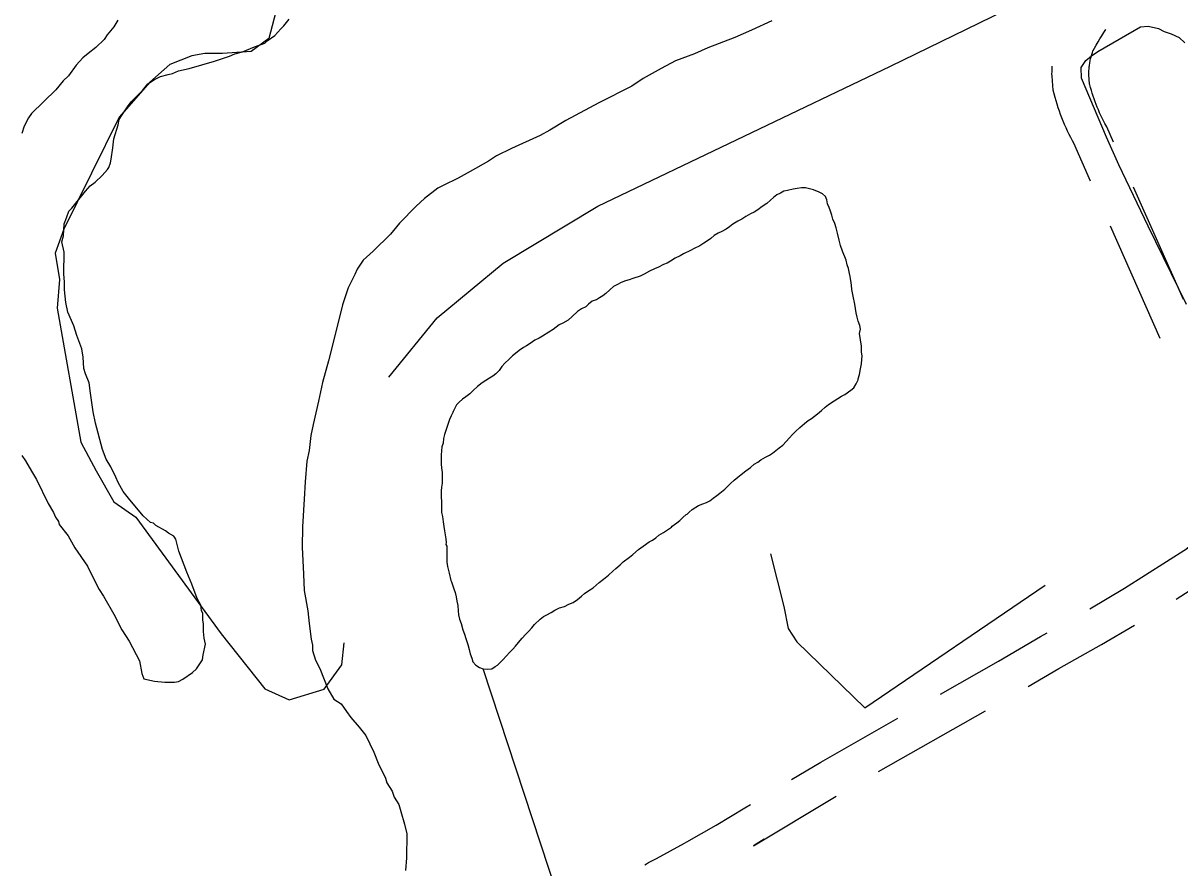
# Model space of a CAD drawing. Extents: x 3172231 to 3210228, y 940198 to 965780.
# Drawn here: x 3182411 to 3183353, y 953089 to 953777 of the extents above; entities that cross this region are included whole.
import ezdxf

# ---------------------------------------------------------------- set-up
doc = ezdxf.new("R2010")
doc.units = 0
for name, color, linetype in [('V-ROAD-CNTR', 7, 'Continuous'), ('V-SITE-VEGE', 7, 'Continuous'), ('V-TOPO-SHOR', 7, 'Continuous')]:
    doc.layers.add(name, color=color, linetype=linetype)

msp = doc.modelspace()

# ---------------------------------------------------------------- linework, layer by layer
at = {"layer": 'V-ROAD-CNTR'}
for p, q in [((3183355.66, 953551.663), (3183315.114, 953643.074)), ((3183336.899, 953519.97), (3183296.352, 953611.381)), ((3183107.49, 953167.254), (3183194.463, 953216.605))]:
    msp.add_line(p, q, dxfattribs=at)
for points in [[(3183298.895, 953679.638), (3183293.296, 953692.262), (3183291.759, 953695.051), (3183290.631, 953697.191), (3183289.537, 953699.351), (3183288.487, 953701.521), (3183287.47, 953703.716), (3183286.494, 953705.926), (3183285.557, 953708.151), (3183284.657, 953710.399), (3183283.794, 953712.659), (3183282.977, 953714.925), (3183282.196, 953717.215), (3183281.453, 953719.518), (3183280.753, 953721.831), (3183280.091, 953724.155), (3183279.467, 953726.509), (3183279.327, 953727.068), (3183278.68, 953734.841), (3183278.678, 953735.324), (3183278.689, 953736.249), (3183278.718, 953737.2), (3183278.762, 953738.157), (3183278.821, 953739.086), (3183278.897, 953740.013), (3183278.992, 953740.963), (3183279.099, 953741.898), (3183279.223, 953742.82), (3183279.364, 953743.751), (3183279.522, 953744.676), (3183279.696, 953745.606), (3183279.886, 953746.532), (3183280.089, 953747.446), (3183280.31, 953748.359), (3183280.545, 953749.262), (3183280.796, 953750.162), (3183281.07, 953751.08), (3183281.35, 953751.968), (3183281.649, 953752.856), (3183281.961, 953753.74), (3183282.306, 953754.657), (3183282.162, 953754.285), (3183283.178, 953756.147), (3183284.648, 953758.743), (3183286.158, 953761.319), (3183287.708, 953763.873), (3183289.295, 953766.401), (3183290.916, 953768.898), (3183292.579, 953771.373), (3183292.61, 953771.417)], [(3183280.134, 953647.946), (3183266.396, 953678.916), (3183265.349, 953680.817), (3183263.979, 953683.417), (3183262.651, 953686.037), (3183261.371, 953688.683), (3183260.136, 953691.35), (3183258.948, 953694.04), (3183257.805, 953696.751), (3183256.715, 953699.475), (3183255.668, 953702.219), (3183254.667, 953704.993), (3183253.72, 953707.769), (3183252.819, 953710.566), (3183251.967, 953713.377), (3183251.163, 953716.205), (3183250.415, 953719.025), (3183249.633, 953722.152), (3183248.688, 953733.507), (3183248.676, 953735.424), (3183248.695, 953736.899), (3183248.74, 953738.348), (3183248.806, 953739.793), (3183248.899, 953741.26), (3183248.935, 953741.706)], [(3183279.426, 953299.876), (3183307.715, 953316.525), (3183358.958, 953349.207), (3183359.125, 953349.361), (3183360.152, 953350.335), (3183361.147, 953351.314), (3183362.125, 953352.311), (3183363.09, 953353.332), (3183363.466, 953353.743)], [(3183349.674, 953307.703), (3183377.322, 953325.337)], [(3183229.192, 953236.452), (3183254.363, 953251.121), (3183288.894, 953270.638), (3183315.784, 953286.464)], [(3183157.909, 953230.357), (3183205.118, 953257.144), (3183239.429, 953277.141), (3183244.659, 953280.097)], [(3183036.648, 953160.697), (3183060.377, 953174.804), (3183123.22, 953210.745)], [(3182917.141, 953091.327), (3182918.56, 953092.177), (3182920.133, 953093.088), (3182921.731, 953093.972), (3182923.331, 953094.825), (3182924.961, 953095.657), (3182926.595, 953096.453), (3182949.418, 953108.967), (3182951.288, 953110), (3182975.059, 953123.668), (3182998.61, 953137.761), (3183003.04, 953140.496)], [(3183014.192, 953112.125), (3183005.502, 953106.761), (3183072.866, 953147.328)]]:
    msp.add_lwpolyline(points, dxfattribs=at)
at = {"layer": 'V-SITE-VEGE'}
for points in [[(3182487.821, 953779.193), (3182484.725, 953773.737), (3182479.181, 953767.083), (3182476.709, 953763.45), (3182469.946, 953756.809), (3182463.808, 953751.99), (3182459.51, 953748.371), (3182453.972, 953742.327), (3182447.799, 953733.853), (3182443.496, 953729.625), (3182437.336, 953722.369), (3182417.663, 953703.047), (3182415.191, 953699.413), (3182411.474, 953692.743), (3182409.592, 953686.667)], [(3182545.964, 953739.667), (3182566.737, 953745.571), (3182578.961, 953749.727), (3182583.244, 953751.517), (3182589.353, 953753.288), (3182599.14, 953757.466), (3182607.699, 953760.436), (3182609.544, 953762.246), (3182615.678, 953766.457), (3182620.599, 953771.896), (3182623.061, 953774.313), (3182627.374, 953779.758)], [(3183020.416, 953778.636), (3183003.893, 953770.864), (3182990.433, 953764.892), (3182968.419, 953756.559), (3182957.407, 953751.785)], [(3182957.407, 953751.785), (3182942.119, 953745.829), (3182930.486, 953739.841), (3182915.786, 953731.442), (3182906.588, 953725.429), (3182879.653, 953711.66), (3182852.709, 953697.277), (3182839.842, 953689.472), (3182831.881, 953685.278), (3182808.626, 953674.522), (3182796.385, 953668.538), (3182789.643, 953664.333), (3182774.943, 953655.934), (3182765.143, 953650.54), (3182752.902, 953644.556), (3182748.614, 953642.157), (3182737.569, 953633.728), (3182730.81, 953627.694), (3182717.279, 953613.801), (3182709.884, 953604.726), (3182695.742, 953590.839), (3182687.755, 953583.599), (3182682.813, 953576.331), (3182680.948, 953572.081), (3182675.365, 953561.163), (3182670.972, 953547.188), (3182664.021, 953519.828), (3182659.589, 953501.587), (3182654.555, 953483.962), (3182651.372, 953468.755), (3182646.934, 953449.903), (3182645.024, 953440.782), (3182643.695, 953428.604), (3182641.79, 953420.091), (3182640.416, 953403.039), (3182639.68, 953389.033), (3182638.257, 953366.499), (3182638.108, 953350.045), (3182639.127, 953328.099), (3182639.617, 953314.688), (3182642.513, 953298.208), (3182643.639, 953287.837), (3182645.351, 953275.027), (3182646.525, 953270.14), (3182646.488, 953265.874), (3182648.851, 953257.93), (3182652.448, 953251.196), (3182659.001, 953234.683), (3182663.798, 953226.108), (3182669.862, 953222.397), (3182674.068, 953216.266), (3182677.681, 953211.357), (3182684.313, 953203.375), (3182689.736, 953196.621), (3182696.316, 953183.158), (3182699.888, 953173.985), (3182705.872, 953161.742), (3182707.058, 953158.076), (3182711.262, 953151.334), (3182713.046, 953146.441), (3182716.646, 953140.316), (3182718.426, 953134.815), (3182721.377, 953124.429), (3182723.134, 953116.491), (3182722.958, 953096.994), (3182722.254, 953086.639)], [(3182412.664, 953420.339), (3182417.46, 953411.764), (3182421.667, 953405.022), (3182431.237, 953385.434), (3182435.438, 953378.084), (3182437.232, 953374.414), (3182439.638, 953370.734), (3182440.224, 953368.291), (3182447.453, 953359.087), (3182452.85, 953349.285), (3182463.075, 953334.568), (3182467.263, 953325.999), (3182472.654, 953315.589), (3182476.26, 953310.072), (3182484.657, 953295.372), (3182491.246, 953282.514), (3182497.254, 953273.323), (3182505.643, 953257.4), (3182507.378, 953247.024), (3182509.166, 953242.742), (3182517.679, 953240.837), (3182526.205, 953240.151), (3182534.127, 953240.08), (3182537.178, 953240.661), (3182540.85, 953242.455), (3182548.823, 953247.868), (3182551.895, 953250.887), (3182556.837, 953258.155), (3182557.486, 953262.415), (3182559.391, 953270.929), (3182558.215, 953275.815), (3182557.656, 953281.306), (3182557.711, 953287.399), (3182557.13, 953290.45), (3182557.179, 953295.935), (3182555.983, 953298.382), (3182555.411, 953302.652), (3182552.415, 953308.165), (3182548.256, 953319.78), (3182544.076, 953329.569), (3182537.53, 953346.69), (3182535.179, 953356.459), (3182533.375, 953358.917), (3182529.131, 953361.393), (3182526.711, 953363.242), (3182518.828, 953367.58), (3182517.015, 953369.423), (3182514.582, 953370.054), (3182508.541, 953375.594), (3182496.48, 953389.719), (3182492.265, 953395.242), (3182488.067, 953402.595), (3182486.277, 953406.875), (3182482.089, 953415.444), (3182478.489, 953421.569), (3182475.513, 953429.52), (3182469.612, 953450.901), (3182467.868, 953460.06), (3182465.568, 953475.313), (3182464.425, 953483.853), (3182461.447, 953491.193), (3182460.267, 953495.471), (3182459.739, 953504.616), (3182458.58, 953511.329), (3182454.416, 953522.335), (3182452.049, 953530.279), (3182447.275, 953541.291), (3182445.522, 953549.229), (3182444.393, 953559.6), (3182444.449, 953565.693), (3182443.902, 953572.4), (3182444.062, 953590.073), (3182442.311, 953598.619), (3182443.572, 953603.483), (3182444.271, 953613.225), (3182446.142, 953618.083), (3182448.02, 953623.551), (3182450.48, 953625.968), (3182461.574, 953639.882), (3182465.269, 953644.115), (3182469.561, 953647.124), (3182475.095, 953652.557), (3182479.406, 953657.392), (3182480.641, 953659.209), (3182481.892, 953662.855), (3182482.529, 953665.896), (3182483.832, 953675.026), (3182484.506, 953682.331), (3182488.268, 953693.876), (3182488.915, 953698.135), (3182490.77, 953701.166), (3182495.71, 953708.435), (3182498.796, 953712.67), (3182508.019, 953721.728), (3182512.334, 953727.174), (3182517.851, 953730.781), (3182522.748, 953733.173), (3182528.857, 953734.946), (3182532.521, 953735.522), (3182537.416, 953737.916), (3182545.964, 953739.667)], [(3182409.655, 953424.629), (3182412.664, 953420.339)]]:
    msp.add_lwpolyline(points, dxfattribs=at)
at = {"layer": 'V-TOPO-SHOR'}
msp.add_line((3182852.367, 953047.868), (3182785.377, 953250.838), dxfattribs=at)
for points in [[(3182708.507, 953488.437), (3182747.995, 953536.656), (3182801.79, 953581.26), (3182878.853, 953627.596), (3183117.137, 953741.534), (3183251.511, 953807.413), (3183303.494, 953843.074)], [(3182617.992, 953791.085), (3182610.768, 953764.26), (3182596.425, 953753.559), (3182573.158, 953751.827), (3182558.842, 953751.862), (3182548.101, 953750.099), (3182530.188, 953742.986), (3182514.047, 953728.71), (3182488.924, 953700.14), (3182443.961, 953608.987), (3182436.755, 953589.321), (3182440.281, 953567.838), (3182438.434, 953544.579), (3182457.848, 953435.373), (3182470.317, 953412.078), (3182484.571, 953386.99), (3182502.434, 953374.42), (3182571.99, 953279.405), (3182607.668, 953234.579), (3182627.331, 953225.583), (3182655.984, 953234.46), (3182670.349, 953254.109), (3182672.183, 953271.999)], [(3183358.143, 953547.448), (3183327.063, 953611.294), (3183303.065, 953661.314), (3183293.007, 953683.906), (3183272.703, 953731.925), (3183272.564, 953740.445), (3183276.113, 953746.311), (3183280.731, 953749.981), (3183286.009, 953753.644), (3183320.704, 953773.637), (3183327.043, 953774.233), (3183335.327, 953772.408), (3183340.109, 953769.963), (3183345.767, 953767.944), (3183352.294, 953765.044), (3183356.841, 953760.634)], [(3183091.94, 953523.861), (3183092.628, 953527.349), (3183092.221, 953530.41), (3183090.943, 953533.917), (3183090.097, 953537.202), (3183089.257, 953540.704), (3183088.012, 953547.923), (3183086.761, 953554.27), (3183085.721, 953559.74), (3183085.315, 953563.238), (3183085.114, 953565.206), (3183084.494, 953568.706), (3183084.291, 953570.455), (3183083.875, 953572.861), (3183083.038, 953576.8), (3183081.975, 953579.868), (3183081.135, 953583.589), (3183078.147, 953591.041), (3183076.441, 953595.645), (3183075.39, 953600.024), (3183073.914, 953605.715), (3183072.863, 953610.094), (3183071.802, 953613.598), (3183070.305, 953617.106), (3183069.461, 953620.172), (3183068.181, 953623.459), (3183067.116, 953626.527), (3183065.834, 953629.597), (3183065.208, 953632.661), (3183064.143, 953635.512), (3183061.761, 953637.717), (3183058.933, 953639.053), (3183054.364, 953640.843), (3183051.314, 953641.746), (3183047.826, 953642.434), (3183044.769, 953642.461), (3183041.052, 953642.057), (3183037.769, 953641.432), (3183033.39, 953640.382), (3183030.326, 953639.755), (3183027.473, 953638.252), (3183024.62, 953636.751), (3183021.981, 953634.59), (3183019.339, 953632.431), (3183016.476, 953629.837), (3183012.521, 953627.252), (3183009, 953624.663), (3183006.143, 953622.724), (3183003.073, 953621.442), (3182999.342, 953619.292), (3182996.045, 953617.139), (3182992.754, 953615.423), (3182988.801, 953613.055), (3182986.159, 953610.897), (3182983.3, 953608.957), (3182979.79, 953607.024), (3182976.718, 953605.523), (3182973.644, 953603.805), (3182970.781, 953601.21), (3182968.141, 953599.268), (3182965.067, 953597.55), (3182961.989, 953595.393), (3182957.161, 953593.036), (3182954.309, 953591.533), (3182948.605, 953588.748), (3182945.752, 953587.244), (3182941.801, 953585.315), (3182938.068, 953582.948), (3182935.211, 953581.225), (3182932.362, 953580.16), (3182928.192, 953578.014), (3182924.901, 953576.517), (3182920.953, 953574.588), (3182916.564, 953572.224), (3182913.271, 953570.508), (3182907.358, 953568.814), (3182904.288, 953567.532), (3182901.222, 953566.689), (3182897.716, 953565.411), (3182894.863, 953563.907), (3182891.57, 953562.191), (3182888.707, 953559.596), (3182885.404, 953556.569), (3182882.983, 953554.626), (3182880.128, 953552.906), (3182877.709, 953551.398), (3182877.492, 953551.4), (3182874.205, 953550.337), (3182871.125, 953547.747), (3182868.919, 953545.582), (3182865.411, 953544.087), (3182862.114, 953541.713), (3182857.928, 953537.82), (3182854.622, 953534.793), (3182850.233, 953532.432), (3182847.378, 953530.928), (3182842.322, 953527.263), (3182838.805, 953524.893), (3182833.753, 953521.882), (3182830.898, 953520.16), (3182827.607, 953518.444)], [(3182827.607, 953518.444), (3182823.65, 953515.859), (3182820.793, 953513.92), (3182818.16, 953512.417), (3182814.86, 953510.043), (3182811.78, 953507.669), (3182809.359, 953505.726), (3182806.496, 953503.131), (3182803.191, 953499.887), (3182800.543, 953497.071), (3182798.329, 953493.815), (3182795.685, 953491.22), (3182793.264, 953489.276), (3182790.626, 953487.554), (3182787.55, 953485.614), (3182784.693, 953483.675), (3182780.734, 953480.654), (3182777.21, 953477.41), (3182774.564, 953474.815), (3182771.267, 953472.444), (3182768.627, 953470.5), (3182765.983, 953467.905), (3182763.779, 953465.741), (3182762.225, 953463.134), (3182760.889, 953460.526), (3182760.664, 953459.654), (3182759.327, 953456.828), (3182757.989, 953453.782), (3182756.191, 953448.339), (3182755.292, 953445.726), (3182755.069, 953445.072), (3182753.947, 953441.806), (3182753.039, 953438.32), (3182752.787, 953434.609), (3182751.886, 953431.56), (3182751.421, 953428.506), (3182751.169, 953425.014), (3182751.129, 953420.646), (3182751.102, 953417.588), (3182751.509, 953414.526), (3182752.13, 953410.807), (3182752.083, 953405.566), (3182752.05, 953402.072), (3182751.364, 953398.802), (3182751.335, 953395.744), (3182751.288, 953390.72), (3182751.473, 953387.007), (3182751.421, 953381.328), (3182751.61, 953378.049), (3182752.236, 953374.988), (3182752.851, 953370.613), (3182753.469, 953366.675), (3182753.875, 953363.177), (3182754.907, 953356.832), (3182755.317, 953353.772), (3182755.083, 953352.245), (3182755.724, 953350.711), (3182755.716, 953349.836), (3182755.915, 953347.651), (3182755.866, 953342.408), (3182755.823, 953337.823), (3182756.443, 953334.103), (3182757.707, 953328.85), (3182759.177, 953322.721), (3182759.607, 953321.842), (3182760.455, 953319.214), (3182761.52, 953316.147), (3182762.583, 953313.079), (3182763.425, 953309.577), (3182764.045, 953305.857), (3182764.672, 953302.576), (3182765.065, 953297.985), (3182765.256, 953294.925), (3182766.095, 953291.423), (3182767.373, 953287.698), (3182768.856, 953282.662), (3182770.134, 953279.156), (3182771.193, 953275.649), (3182772.893, 953270.611), (3182773.949, 953266.669), (3182774.789, 953263.167), (3182776.067, 953259.442), (3182777.132, 953256.593), (3182779.51, 953253.951), (3182782.549, 953251.956), (3182785.377, 953250.838), (3182789.088, 953250.586), (3182792.369, 953250.991), (3182795.224, 953252.712), (3182797.202, 953254.004), (3182798.304, 953255.085), (3182801.614, 953258.551), (3182804.039, 953261.15), (3182807.127, 953264.398), (3182809.554, 953266.995), (3182811.76, 953269.376), (3182814.188, 953272.194), (3182817.062, 953275.881), (3182819.929, 953278.912), (3182822.354, 953281.292), (3182825.004, 953284.327)], [(3182825.004, 953284.327), (3182827.212, 953286.926), (3182831.838, 953291.251), (3182834.478, 953293.412), (3182837.333, 953294.915), (3182840.843, 953296.629), (3182843.7, 953298.569), (3182847.651, 953300.498), (3182851.593, 953301.772), (3182855.323, 953303.484), (3182858.612, 953304.983), (3182862.128, 953307.352), (3182865.429, 953309.943), (3182868.069, 953312.104), (3182871.371, 953314.692), (3182874.885, 953316.845), (3182879.948, 953321.166), (3182883.468, 953323.974), (3182887.429, 953327.214), (3182890.956, 953330.456), (3182893.596, 953332.617), (3182896.899, 953335.644), (3182899.543, 953338.021), (3182904.604, 953341.906), (3182907.243, 953344.067), (3182911.868, 953347.954), (3182915.605, 953350.76), (3182920.662, 953354.207), (3182923.296, 953355.712), (3182926.153, 953357.651), (3182928.573, 953359.595), (3182932.309, 953361.962), (3182935.604, 953364.117), (3182938.682, 953366.271), (3182939.344, 953366.921), (3182943.083, 953369.726), (3182945.504, 953371.67), (3182948.146, 953374.048), (3182950.79, 953376.425), (3182951.45, 953376.855), (3182952.99, 953378.152), (3182953.211, 953378.369), (3182955.636, 953380.749), (3182960.905, 953383.757), (3182964.194, 953385.256), (3182967.262, 953386.319), (3182970.115, 953387.603), (3182972.755, 953389.764), (3182975.614, 953391.923), (3182978.254, 953393.862), (3182982.215, 953397.104), (3182984.641, 953399.701), (3182986.845, 953401.866), (3182989.927, 953404.456), (3182992.788, 953406.834), (3182995.432, 953409.212), (3182999.391, 953412.233), (3183003.129, 953414.819), (3183006.211, 953417.412), (3183009.066, 953419.132), (3183011.487, 953421.076), (3183015.437, 953423.224), (3183018.511, 953424.942), (3183021.145, 953426.448), (3183023.787, 953428.606), (3183026.429, 953430.767), (3183029.507, 953433.141), (3183032.155, 953435.957), (3183035.022, 953438.988), (3183037.451, 953441.804), (3183039.874, 953444.183), (3183043.401, 953447.427), (3183047.142, 953450.669), (3183050.223, 953453.043), (3183052.86, 953454.765), (3183057.702, 953458.653), (3183061.001, 953461.243), (3183064.083, 953463.836), (3183066.723, 953465.997), (3183071.342, 953469.228), (3183074.196, 953470.951), (3183077.273, 953472.886), (3183079.906, 953474.391), (3183084.744, 953477.842), (3183087.164, 953479.786), (3183089.159, 953483.042), (3183090.72, 953486.305), (3183090.726, 953486.96), (3183091.85, 953490.444), (3183092.768, 953495.24), (3183093.46, 953499.166), (3183093.929, 953502.656), (3183093.958, 953505.714), (3183093.548, 953508.775), (3183093.593, 953513.58), (3183091.94, 953523.861)], [(3183019.523, 953344.509), (3183030.153, 953301.535), (3183033.688, 953283.632), (3183040.819, 953272.877), (3183096.16, 953219.056), (3183243.145, 953318.904)]]:
    msp.add_lwpolyline(points, dxfattribs=at)

doc.saveas('drawing.dxf')
